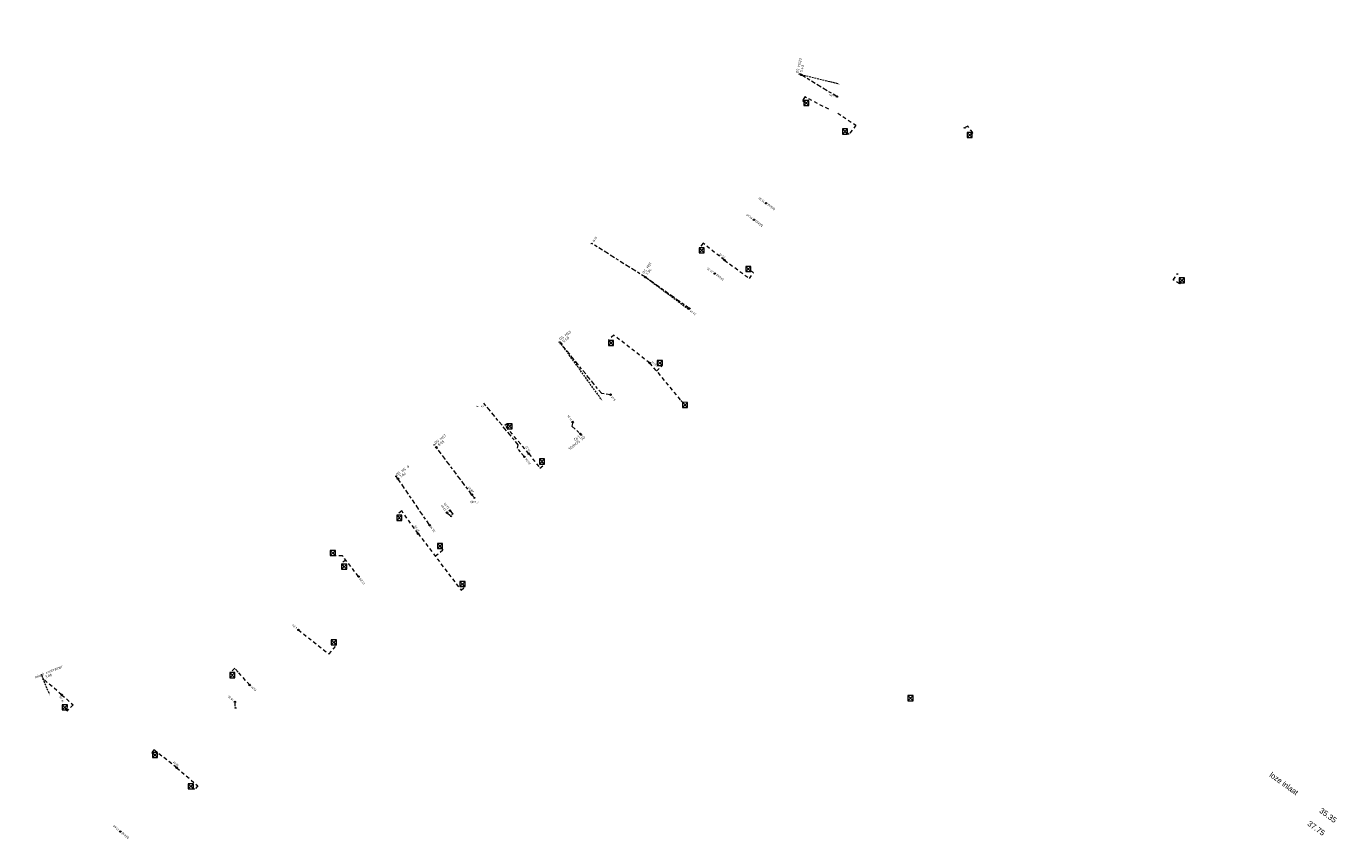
# Model space of a CAD drawing. Header units: inches. Extents: x 0 to 191500, y 0 to 342750.
# Tile 444 of 547: x 188165 to 188344, y 334389 to 334500. Entities that reach past the tile are written whole.
import ezdxf
from ezdxf.enums import TextEntityAlignment as Align

# ---------------------------------------------------------------- set-up
doc = ezdxf.new("R2010")
doc.units = ezdxf.units.IN
doc.header["$MEASUREMENT"] = 0
for name, pattern in [('RI-GWA_HUISAANSLUITING', [23, 4, -1.8, 2.6, -1.8, 4.6, -1.8, 4.6, -1.8]), ('RI-HWA_KOLKAANSLUITING', [4.3, 2.5, -1.8]), ('RI-VWA_HUISAANSLUITING', [6.1, 2.5, -1.8, 0, -1.8]), ('STIPPELFIJN', [0.375, 0.25, -0.125])]:
    doc.linetypes.add(name, pattern=pattern)
doc.layers.get('0').update_dxf_attribs({"lineweight": 20})
for name, color, linetype, lineweight in [('ECW', 150, 'Continuous', 20), ('LOODLIJN', 11, 'STIPPELFIJN', 20), ('N-WE-RI-GWA-MAATVOERING-T25', 30, 'RI-GWA_HUISAANSLUITING', 20), ('N-WE-RI-GWA_HUISAANSLUITING_PVC_125-G', 20, 'RI-VWA_HUISAANSLUITING', 18), ('N-WE-RI-GWA_HUISAANSLUITING_PVC_160-G', 30, 'RI-GWA_HUISAANSLUITING', 20), ('N-WE-RI-GWA_RIOOLPUT_ONTSTOPPINGSPUT-G', 30, 'Continuous', 20), ('N-WE-RI-HWA_KOLK-S', 150, 'Continuous', 20), ('N-WE-RI-HWA_KOLKAANSLUITING_PVC_160-G', 150, 'RI-HWA_KOLKAANSLUITING', 20), ('N-WE-RI-INLAAT', 7, 'Continuous', 20), ('Tekst algemeen', 7, 'Continuous', 20)]:
    doc.layers.add(name, color=color, linetype=linetype, lineweight=lineweight)
doc.styles.add('NLCS_200_13', font='txt', dxfattribs={"height": 0.36})
doc.styles.add('NLCS_200_18', font='txt', dxfattribs={"height": 0.36})
doc.styles.add('ROMANS', font='arial.ttf', dxfattribs={"width": 0.9})
picture_1 = doc.add_image_def('image1.ecw', size_in_pixel=(220000, 285000))

# ---------------------------------------------------------------- blocks, each defined once
blk = doc.blocks.new('A$C2C270354')
h = blk.add_hatch(color=256)
h.dxf.hatch_style = 1
edge = h.paths.add_edge_path()
edge.add_arc((0, 0), 0.1, 0, 360)
blk.add_circle((0, 0), 0.1)

msp = doc.modelspace()

# ---------------------------------------------------------------- linework, layer by layer
at = {"layer": 'LOODLIJN'}
for points in [[(188275.63989, 334491.86222), (188270.65629, 334493.08495)], [(188255.34799, 334461.14154), (188249.47372, 334465.53445)], [(188243.43637, 334448.98106), (188238.00389, 334456.50886)], [(188168.35552, 334408.93624), (188167.30851, 334411.49455)]]:
    msp.add_lwpolyline(points, dxfattribs=at)
for points in [[(188275.6518, 334491.91078), (188275.93125, 334491.79073), (188275.62798, 334491.81366)], [(188243.47692, 334449.01032), (188243.61193, 334448.73779), (188243.39583, 334448.9518)], [(188168.4018, 334408.95518), (188168.46915, 334408.6586), (188168.30925, 334408.91731)]]:
    msp.add_solid(points, dxfattribs=at)
at = {"layer": 'N-WE-RI-GWA_HUISAANSLUITING_PVC_125-G', "ltscale": 0.5}
for p, q in [((188270.34236, 334493.18063), (188270.56749, 334493.26378)), ((188242.03727, 334470.10947), (188242.26842, 334470.17405)), ((188237.70052, 334456.71052), (188237.93167, 334456.7751)), ((188240.66169, 334444.04101), (188240.89283, 334444.10559)), ((188220.65618, 334442.74849), (188220.89598, 334442.7583)), ((188215.43428, 334438.46913, 48.09098), (188215.67408, 334438.47894, 48.09098)), ((188193.63857, 334406.89756), (188193.86972, 334406.96214))]:
    msp.add_line(p, q, dxfattribs=at)
for points in [[(188226.27762, 334435.57055), (188226.30392, 334435.53629), (188226.1813, 334435.44216), (188226.155, 334435.47642)], [(188223.11406, 334433.07405), (188223.14036, 334433.03979), (188223.01774, 334432.94566), (188222.99144, 334432.97992)], [(188223.29399, 334433.38454), (188223.32029, 334433.35028), (188223.19767, 334433.25615), (188223.17137, 334433.29042)]]:
    msp.add_lwpolyline(points, dxfattribs=at)
at = {"layer": 'N-WE-RI-GWA_HUISAANSLUITING_PVC_160-G', "ltscale": 0.15}
for p, q in [((188270.65629, 334493.08495), (188270.45493, 334493.22221)), ((188275.52644, 334490.12327), (188270.65629, 334493.08495)), ((188249.47372, 334465.53445), (188242.15284, 334470.14176)), ((188255.44985, 334461.28118), (188249.47372, 334465.53445)), ((188225.84392, 334435.99017), (188220.77608, 334442.7534)), ((188215.82296, 334438.09971, 48.09098), (188215.55418, 334438.47403, 48.09098)), ((188220.07082, 334431.88977), (188215.8086, 334438.1207)), ((188225.84392, 334435.99017), (188226.21765, 334435.52078)), ((188222.48476, 334433.50062), (188223.05408, 334433.02428)), ((188222.86324, 334433.83281), (188223.23401, 334433.33478))]:
    msp.add_line(p, q, dxfattribs=at)
for points in [[(188244.7441, 334449.55483), (188243.53216, 334449.70854), (188238.00389, 334456.50886), (188237.81609, 334456.74281)], [(188233.0215, 334441.1063), (188232.08069, 334442.25855), (188232.16973, 334442.72605), (188227.51456, 334448.38777)], [(188239.58752, 334445.83355), (188239.49304, 334445.25383), (188240.77726, 334444.0733)], [(188193.63247, 334407.75881), (188193.64189, 334407.05924), (188193.75415, 334406.92985)]]:
    msp.add_lwpolyline(points, dxfattribs=at)
at = {"layer": 'N-WE-RI-GWA_RIOOLPUT_ONTSTOPPINGSPUT-G'}
for p, q in [((188270.74641, 334493.12828), (188270.56616, 334493.04163)), ((188270.61296, 334493.17508), (188270.69961, 334492.99483)), ((188249.56384, 334465.57778), (188249.38359, 334465.49112)), ((188249.43039, 334465.62458), (188249.51705, 334465.44432)), ((188238.09401, 334456.55219), (188237.91376, 334456.46553)), ((188237.96056, 334456.59898), (188238.04721, 334456.41873)), ((188240.70556, 334444.26072), (188240.52531, 334444.17406)), ((188240.57211, 334444.30752), (188240.65877, 334444.12726)), ((188221.13831, 334442.42572), (188220.95805, 334442.33906)), ((188221.00485, 334442.47252), (188221.09151, 334442.29226)), ((188215.9164, 334438.14635, 48.09098), (188215.73615, 334438.0597, 48.09098)), ((188215.78295, 334438.19315, 48.09098), (188215.86961, 334438.0129, 48.09098))]:
    msp.add_line(p, q, dxfattribs=at)
for centre in [(188270.65629, 334493.08495), (188249.47372, 334465.53445), (188238.00389, 334456.50886), (188240.61544, 334444.21739), (188221.04818, 334442.38239), (188215.82628, 334438.10302, 48.09098)]:
    msp.add_circle(centre, 0.1, dxfattribs=at)
at = {"layer": 'N-WE-RI-HWA_KOLK-S'}
for p, q in [((188271.03102, 334489.58118), (188271.02952, 334488.88473)), ((188271.02952, 334488.88473), (188271.72747, 334489.57969)), ((188271.02952, 334488.88473), (188271.72598, 334488.88324)), ((188271.72598, 334488.88324), (188271.03102, 334489.58118)), ((188271.72747, 334489.57969), (188271.03102, 334489.58118)), ((188271.72598, 334488.88324), (188271.72747, 334489.57969)), ((188276.28007, 334485.71126), (188276.27857, 334485.0148)), ((188276.27857, 334485.0148), (188276.97652, 334485.70976)), ((188276.27857, 334485.0148), (188276.97503, 334485.01331)), ((188276.97503, 334485.01331), (188276.28007, 334485.71126)), ((188276.97652, 334485.70976), (188276.28007, 334485.71126)), ((188276.97503, 334485.01331), (188276.97652, 334485.70976)), ((188293.24446, 334485.22845), (188293.24296, 334484.532)), ((188293.24296, 334484.532), (188293.94091, 334485.22696)), ((188293.93942, 334484.5305), (188293.24446, 334485.22845)), ((188293.94091, 334485.22696), (188293.24446, 334485.22845)), ((188293.93942, 334484.5305), (188293.94091, 334485.22696)), ((188293.24296, 334484.532), (188293.93942, 334484.5305)), ((188256.78614, 334469.54615), (188256.78465, 334468.8497)), ((188256.78465, 334468.8497), (188257.48259, 334469.54466)), ((188256.78465, 334468.8497), (188257.4811, 334468.8482)), ((188257.4811, 334468.8482), (188256.78614, 334469.54615)), ((188257.48259, 334469.54466), (188256.78614, 334469.54615)), ((188257.4811, 334468.8482), (188257.48259, 334469.54466)), ((188263.14122, 334467.01402), (188263.13972, 334466.31757)), ((188263.13972, 334466.31757), (188263.83767, 334467.01252)), ((188263.13972, 334466.31757), (188263.83618, 334466.31607)), ((188263.83618, 334466.31607), (188263.14122, 334467.01402)), ((188263.83767, 334467.01252), (188263.14122, 334467.01402)), ((188263.83618, 334466.31607), (188263.83767, 334467.01252)), ((188322.09941, 334465.4729), (188322.09791, 334464.77645)), ((188322.09791, 334464.77645), (188322.79586, 334465.47141)), ((188322.79436, 334464.77495), (188322.09941, 334465.4729)), ((188322.79586, 334465.47141), (188322.09941, 334465.4729)), ((188322.79436, 334464.77495), (188322.79586, 334465.47141)), ((188322.09791, 334464.77645), (188322.79436, 334464.77495)), ((188244.46108, 334456.93375), (188244.45959, 334456.23729)), ((188244.45959, 334456.23729), (188245.15754, 334456.93225)), ((188245.15604, 334456.2358), (188244.46108, 334456.93375)), ((188245.15754, 334456.93225), (188244.46108, 334456.93375)), ((188245.15604, 334456.2358), (188245.15754, 334456.93225)), ((188244.45959, 334456.23729), (188245.15604, 334456.2358)), ((188251.09264, 334454.21009), (188251.09115, 334453.51363)), ((188251.09115, 334453.51363), (188251.78909, 334454.20859)), ((188251.09115, 334453.51363), (188251.7876, 334453.51214)), ((188251.7876, 334453.51214), (188251.09264, 334454.21009)), ((188251.78909, 334454.20859), (188251.09264, 334454.21009)), ((188251.7876, 334453.51214), (188251.78909, 334454.20859)), ((188254.5239, 334448.51491, 48.42782), (188254.52241, 334447.81846, 48.42782)), ((188254.52241, 334447.81846, 48.42782), (188255.22035, 334448.51341, 48.42782)), ((188254.52241, 334447.81846, 48.42782), (188255.21886, 334447.81696, 48.42782)), ((188255.21886, 334447.81696, 48.42782), (188254.5239, 334448.51491, 48.42782)), ((188255.22035, 334448.51341, 48.42782), (188254.5239, 334448.51491, 48.42782)), ((188255.21886, 334447.81696, 48.42782), (188255.22035, 334448.51341, 48.42782)), ((188230.68016, 334445.59436), (188230.67867, 334444.89791)), ((188230.67867, 334444.89791), (188231.37662, 334445.59286)), ((188231.37512, 334444.89641), (188230.68016, 334445.59436)), ((188231.37662, 334445.59286), (188230.68016, 334445.59436)), ((188231.37512, 334444.89641), (188231.37662, 334445.59286)), ((188230.67867, 334444.89791), (188231.37512, 334444.89641)), ((188235.06801, 334440.80539), (188235.06652, 334440.10894)), ((188235.06652, 334440.10894), (188235.76447, 334440.8039)), ((188235.76297, 334440.10744), (188235.06801, 334440.80539)), ((188235.76447, 334440.8039), (188235.06801, 334440.80539)), ((188235.76297, 334440.10744), (188235.76447, 334440.8039)), ((188235.06652, 334440.10894), (188235.76297, 334440.10744)), ((188215.66429, 334433.14725), (188215.6628, 334432.4508)), ((188215.6628, 334432.4508), (188216.36075, 334433.14576)), ((188216.35925, 334432.4493), (188215.66429, 334433.14725)), ((188216.36075, 334433.14576), (188215.66429, 334433.14725)), ((188216.35925, 334432.4493), (188216.36075, 334433.14576)), ((188215.6628, 334432.4508), (188216.35925, 334432.4493)), ((188206.60727, 334428.36134), (188206.60578, 334427.66488)), ((188206.60578, 334427.66488), (188207.30373, 334428.35984)), ((188207.30223, 334427.66339), (188206.60727, 334428.36134)), ((188207.30373, 334428.35984), (188206.60727, 334428.36134)), ((188207.30223, 334427.66339), (188207.30373, 334428.35984)), ((188221.18519, 334429.31971), (188221.1837, 334428.62325)), ((188221.1837, 334428.62325), (188221.88165, 334429.31821)), ((188221.1837, 334428.62325), (188221.88015, 334428.62176)), ((188221.88015, 334428.62176), (188221.18519, 334429.31971)), ((188221.88165, 334429.31821), (188221.18519, 334429.31971)), ((188221.88015, 334428.62176), (188221.88165, 334429.31821)), ((188206.60578, 334427.66488), (188207.30223, 334427.66339)), ((188208.15867, 334426.51088), (188208.15717, 334425.81442)), ((188208.15717, 334425.81442), (188208.85512, 334426.50938)), ((188208.85362, 334425.81293), (188208.15867, 334426.51088)), ((188208.85512, 334426.50938), (188208.15867, 334426.51088)), ((188208.85362, 334425.81293), (188208.85512, 334426.50938)), ((188208.15717, 334425.81442), (188208.85362, 334425.81293)), ((188224.24738, 334424.1413), (188224.24588, 334423.44485)), ((188224.24588, 334423.44485), (188224.94383, 334424.1398)), ((188224.94233, 334423.44335), (188224.24738, 334424.1413)), ((188224.94383, 334424.1398), (188224.24738, 334424.1413)), ((188224.94233, 334423.44335), (188224.94383, 334424.1398)), ((188224.24588, 334423.44485), (188224.94233, 334423.44335)), ((188206.74345, 334416.22037), (188206.74195, 334415.52392)), ((188206.74195, 334415.52392), (188207.4399, 334416.21887)), ((188206.74195, 334415.52392), (188207.4384, 334415.52242)), ((188207.4384, 334415.52242), (188206.74345, 334416.22037)), ((188207.4399, 334416.21887), (188206.74345, 334416.22037)), ((188207.4384, 334415.52242), (188207.4399, 334416.21887)), ((188192.9322, 334411.74258), (188192.9307, 334411.04613)), ((188192.9307, 334411.04613), (188193.62865, 334411.74109)), ((188193.62715, 334411.04464), (188192.9322, 334411.74258)), ((188193.62865, 334411.74109), (188192.9322, 334411.74258)), ((188193.62715, 334411.04464), (188193.62865, 334411.74109)), ((188192.9307, 334411.04613), (188193.62715, 334411.04464)), ((188285.19012, 334408.60804), (188285.18862, 334407.91159)), ((188285.18862, 334407.91159), (188285.88657, 334408.60655)), ((188285.19012, 334408.60804), (188285.88507, 334407.9101)), ((188285.88657, 334408.60655), (188285.19012, 334408.60804)), ((188285.88507, 334407.9101), (188285.88657, 334408.60655)), ((188170.14878, 334407.36523), (188170.14728, 334406.66878)), ((188170.14728, 334406.66878), (188170.84523, 334407.36373)), ((188170.14728, 334406.66878), (188170.84373, 334406.66728)), ((188170.84373, 334406.66728), (188170.14878, 334407.36523)), ((188170.84523, 334407.36373), (188170.14878, 334407.36523)), ((188170.84373, 334406.66728), (188170.84523, 334407.36373)), ((188285.18862, 334407.91159), (188285.88507, 334407.9101)), ((188182.40898, 334400.86754), (188182.40749, 334400.17109)), ((188182.40749, 334400.17109), (188183.10544, 334400.86604)), ((188183.10394, 334400.16959), (188182.40898, 334400.86754)), ((188183.10544, 334400.86604), (188182.40898, 334400.86754)), ((188183.10394, 334400.16959), (188183.10544, 334400.86604)), ((188182.40749, 334400.17109), (188183.10394, 334400.16959)), ((188187.30286, 334396.62132), (188187.30136, 334395.92487)), ((188187.30136, 334395.92487), (188187.99931, 334396.61983)), ((188187.30136, 334395.92487), (188187.99781, 334395.92338)), ((188187.99781, 334395.92338), (188187.30286, 334396.62132)), ((188187.99931, 334396.61983), (188187.30286, 334396.62132)), ((188187.99781, 334395.92338), (188187.99931, 334396.61983))]:
    msp.add_line(p, q, dxfattribs=at)
at = {"layer": 'N-WE-RI-HWA_KOLKAANSLUITING_PVC_160-G', "ltscale": 0.2}
for p, q in [((188292.75249, 334485.90303), (188292.96781, 334485.79701)), ((188321.70564, 334465.99675), (188321.93931, 334465.9871)), ((188210.45069, 334424.82036), (188208.27563, 334427.63926)), ((188170.06745, 334408.71971), (188167.54687, 334410.91214))]:
    msp.add_line(p, q, dxfattribs=at)
at = {"layer": 'N-WE-RI-HWA_KOLKAANSLUITING_PVC_160-G', "linetype": 'Continuous', "ltscale": 0.2}
msp.add_line((188167.4313, 334410.87985), (188167.66245, 334410.94443), dxfattribs=at)
at = {"layer": 'N-WE-RI-HWA_KOLKAANSLUITING_PVC_160-G', "ltscale": 0.2}
for points in [[(188274.43346, 334488.38119), (188271.17591, 334490.06223), (188270.86421, 334489.60167), (188271.22282, 334489.33537)], [(188275.63302, 334487.88014), (188278.12585, 334486.21106), (188277.17789, 334484.97772), (188276.78323, 334485.25912)], [(188293.73953, 334484.99391), (188294.02685, 334485.21868), (188293.33419, 334486.10409), (188292.86015, 334485.85002)], [(188260.24229, 334467.85178), (188257.3201, 334470.15842), (188256.79812, 334469.48852), (188256.99071, 334469.31742)], [(188260.24229, 334467.85178), (188263.63904, 334465.38163), (188264.17438, 334466.11778), (188263.63253, 334466.54591)], [(188322.34359, 334464.96833), (188322.12253, 334464.63497), (188321.28912, 334465.18763), (188321.82247, 334465.99193)], [(188250.0478, 334453.8748), (188245.16766, 334457.66507), (188244.44469, 334456.98469), (188244.68845, 334456.71475)], [(188250.0478, 334453.8748), (188254.28959, 334448.77458), (188254.57073, 334448.4854), (188254.74474, 334448.3032)], [(188250.97569, 334452.75912), (188251.78157, 334453.50732), (188251.56733, 334453.72438)], [(188233.61863, 334441.52606), (188230.36401, 334445.41068), (188230.66546, 334445.64298), (188230.90984, 334445.39031)], [(188233.61863, 334441.52606), (188235.12947, 334439.5578), (188235.73522, 334440.05968), (188235.53367, 334440.3118)], [(188218.54974, 334430.65771), (188216.33727, 334433.74239), (188215.6618, 334433.22602), (188215.8897, 334432.93962)], [(188218.54974, 334430.65771), (188224.41296, 334422.95122), (188224.92438, 334423.37696), (188224.70069, 334423.63702)], [(188208.27563, 334427.63926), (188207.32476, 334427.62585), (188207.08032, 334427.87412)], [(188220.88456, 334427.58887), (188221.95864, 334428.45175), (188221.65504, 334428.82965)], [(188208.72578, 334427.05586), (188208.13917, 334426.60323), (188208.38057, 334426.30014)], [(188202.27857, 334417.55146), (188206.44051, 334414.2731), (188207.44399, 334415.44903), (188207.21933, 334415.73578)], [(188195.65074, 334410.04472), (188194.06801, 334411.81516), (188193.61819, 334412.33044), (188192.95979, 334411.71825), (188193.14732, 334411.52537)], [(188170.06745, 334408.71971), (188171.62395, 334407.36584), (188170.76504, 334406.50046), (188170.57524, 334406.84702)], [(188185.71975, 334398.79679), (188182.61049, 334401.24376), (188182.32358, 334400.88752), (188182.62044, 334400.64654)], [(188185.71975, 334398.79679), (188188.58961, 334396.34763), (188188.16221, 334395.84681), (188187.78684, 334396.14489)]]:
    msp.add_lwpolyline(points, dxfattribs=at)

# ---------------------------------------------------------------- block references
at = {"layer": 'N-WE-RI-INLAAT', "rotation": 0.06357443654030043}
for p in [(188275.52644, 334490.12327), (188265.89955, 334475.60807), (188264.24936, 334473.34561), (188260.24229, 334467.85178), (188258.91619, 334466.034), (188255.44985, 334461.28118), (188250.0478, 334453.8748), (188244.7441, 334449.55483, 10.81805), (188239.58752, 334445.83355, 10.81805), (188233.0215, 334441.1063), (188233.61863, 334441.52606, 17.47366), (188225.88083, 334435.94382), (188222.49228, 334433.49665, 29.88012), (188222.88665, 334433.78126, 29.44037), (188220.13609, 334431.79629, 32.50739), (188218.54874, 334430.65077, 34.27736), (188210.4576, 334424.81175, 43.2994), (188202.27857, 334417.55146), (188195.65074, 334410.04472), (188170.06745, 334408.71971), (188193.63247, 334407.75881), (188185.71975, 334398.79679), (188178.05135, 334390.1115, 49.33625)]:
    msp.add_blockref('A$C2C270354', p, dxfattribs=at)

# ---------------------------------------------------------------- texts
at = {"layer": 'N-WE-RI-GWA-MAATVOERING-T25'}
for s, height, rotation, style, p in [('15.85', 0.26, 55.2079308, 'NLCS_200_13', (188242.46203, 334470.27782)), ('1.92', 0.36, 219.0570301, 'NLCS_200_13', (188240.38523, 334444.062)), ('35.95', 0.28, 125.8163556, 'NLCS_200_18', (188220.91673, 334430.9538))]:
    msp.add_text(s, height=height, rotation=rotation, dxfattribs=dict(at, style=style)).set_placement(p)
for s, insert, char_height, attachment_point, rotation, style in [('5.43', (188270.49689, 334493.48444), 0.36, 1, 76.2146834, 'NLCS_200_13'), ('6.05', (188275.23504, 334490.19456), 0.28, 4, 166.2543317, 'NLCS_200_18'), ('15.50', (188265.65717, 334475.78485), 0.28, 4, 143.8938446, 'NLCS_200_18'), ('18.30', (188264.00699, 334473.5224), 0.28, 4, 143.8938446, 'NLCS_200_18'), ('25.10', (188260.20949, 334468.06136), 0.28, 1, 143.8938446, 'NLCS_200_18'), ('7.34', (188249.48312, 334465.96446), 0.36, 1, 53.210069, 'NLCS_200_13'), ('27.35', (188258.67397, 334466.21066), 0.28, 4, 143.8938446, 'NLCS_200_18'), ('33.41', (188255.59037, 334460.96475), 0.28, 6, 143.8938446, 'NLCS_200_18'), ('9.58', (188238.1414, 334456.9164), 0.36, 1, 35.8163615, 'NLCS_200_13'), ('42.40', (188250.25738, 334453.90759), 0.28, 3, 143.8938446, 'NLCS_200_18'), ('5.61', (188244.91966, 334449.31157, 10.81805), 0.28, 6, 125.8163615, 'NLCS_200_18'), ('11.96', (188239.41196, 334446.07682), 0.28, 4, 125.8163615, 'NLCS_200_18'), ('8.05', (188221.17803, 334442.79244), 0.36, 1, 36.8910945, 'NLCS_200_13'), ('19.33', (188233.65249, 334441.73548), 0.28, 1, 125.8164093, 'NLCS_200_18'), ('20.06', (188233.19695, 334440.86296), 0.28, 6, 125.7904977, 'NLCS_200_18'), ('7.64', (188215.9742, 334438.50691, 48.09098), 0.36, 1, 34.3474094, 'NLCS_200_13'), ('28.87', (188225.9147, 334436.15323), 0.28, 1, 125.8134686, 'NLCS_200_18'), ('33.05', (188222.30926, 334433.74393), 0.28, 4, 125.8031887, 'NLCS_200_18'), ('32.56', (188222.7111, 334434.02453), 0.28, 4, 125.816355, 'NLCS_200_18'), ('37.90', (188218.58362, 334430.86711), 0.28, 1, 125.8087378, 'NLCS_200_18'), ('47.89', (188210.63316, 334424.56848, 43.2994), 0.28, 6, 125.8163615, 'NLCS_200_18'), ('4.99', (188202.05369, 334417.75002), 0.28, 4, 138.5581538, 'NLCS_200_18'), ('3.06', (188167.7761, 334411.27608), 0.36, 1, 22.2572933, 'NLCS_200_13'), ('15.01', (188195.87563, 334409.84616), 0.28, 6, 138.5581538, 'NLCS_200_18'), ('19.39', (188170.00824, 334408.57961), 0.28, 9, 116.323481, 'NLCS_200_18'), ('18.06', (188193.40758, 334407.95737), 0.28, 4, 138.5581538, 'NLCS_200_18'), ('30.01', (188185.2818, 334399.59743), 0.28, 6, 138.5581377, 'NLCS_200_18'), ('41.60', (188177.82646, 334390.31005), 0.28, 4, 138.5581538, 'NLCS_200_18')]:
    msp.add_mtext(s, dxfattribs=dict(at, insert=insert, char_height=char_height, attachment_point=attachment_point, rotation=rotation, style=style))
at = {"layer": 'N-WE-RI-GWA-MAATVOERING-T25', "char_height": 0.75, "width": 14.6844, "attachment_point": 4}
for s, insert, rotation in [('{\\fArial|b0|i0|c0|p34;35.35}', (188341.28192, 334393.09834), 323.3747153), ('{\\fArial|b0|i0|c0|p34;37.75}', (188339.67099, 334391.32975), 324.1544003)]:
    msp.add_mtext(s, dxfattribs=dict(at, insert=insert, rotation=rotation))
at = {"layer": 'Tekst algemeen', "style": 'ROMANS'}
msp.add_text('Best. Put', height=0.21, rotation=359.6642006, dxfattribs=at).set_placement((188226.95116, 334447.96522), align=Align.MIDDLE_CENTER)
at = {"layer": 'Tekst algemeen', "style": 'NLCS_200_13'}
msp.add_text('OS SCHOOL', height=0.36, rotation=219.0570301, dxfattribs=at).set_placement((188241.10899, 334443.99215))
at = {"layer": 'Tekst algemeen', "char_height": 0.36, "attachment_point": 8, "style": 'NLCS_200_13'}
for s, insert, rotation in [('OS HS22', (188270.53659, 334494.27578), 76.2146834), ('OS HS1', (188249.82892, 334466.67735), 53.210069), ('OS HS3', (188238.65531, 334457.47224), 35.8163615), ('OS HS7', (188221.68142, 334443.35782), 36.8910945), ('OS HS 9', (188216.53191, 334439.06971, 48.09098), 34.3474094), ('Inlaat contrainer', (188168.406, 334411.69595), 22.2572933)]:
    msp.add_mtext(s, dxfattribs=dict(at, insert=insert, rotation=rotation))
at = {"layer": 'Tekst algemeen', "attachment_point": 6, "style": 'NLCS_200_18'}
for s, insert, char_height, rotation in [('blind', (188266.12126, 334475.43686), 0.36, 142.157477), ('blind', (188264.47107, 334473.1744), 0.36, 142.157477), ('blind', (188259.1379, 334465.86279), 0.36, 142.157477), ('tijdelijk', (188226.85587, 334434.93261), 0.25, 358.8420457), ('blind', (188178.26776, 334389.93364), 0.36, 140.4187471)]:
    msp.add_mtext_dynamic_manual_height_columns(s, width=0.25075, gutter_width=20, heights=[0], dxfattribs=dict(at, insert=insert, char_height=char_height, rotation=rotation))
at = {"layer": 'Tekst algemeen', "insert": (188334.5064, 334397.95789), "char_height": 0.75, "width": 14.6844, "attachment_point": 4, "rotation": 324.1544003}
msp.add_mtext('{\\fProxy 1|b0|i0|c0|p72;loze inlaat}', dxfattribs=at)

# ---------------------------------------------------------------- pictures from other files: only their frames are drawn
at = {"layer": 'ECW'}
image = msp.add_image(picture_1, insert=(180500, 328500), size_in_units=(11000, 14250), dxfattribs=at)
image.dxf.flags = 7

doc.saveas('drawing.dxf')
